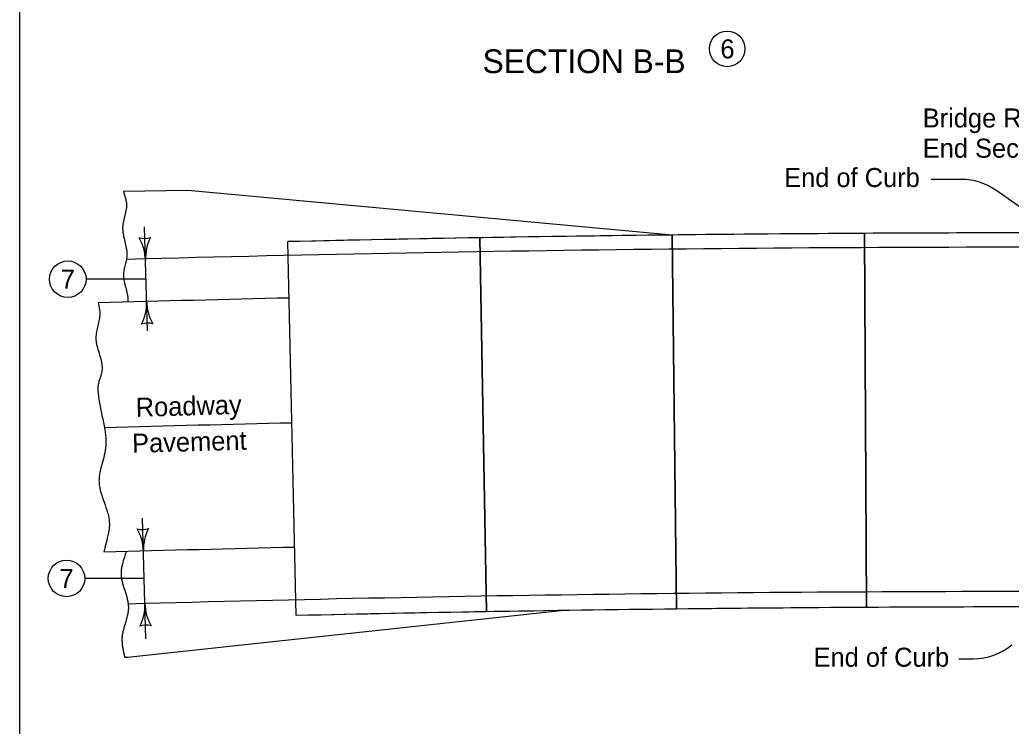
# Model space of a CAD drawing. Extents: x 10130 to 81668, y 5440 to 21644.
# Drawn here: x 17333 to 18167, y 8695 to 9290 of the extents above; entities that cross this region are included whole.
import ezdxf

# ---------------------------------------------------------------- set-up
doc = ezdxf.new("R2010")
doc.units = 0
for name, color, linetype in [('dsnStdBlockModified', 7, 'Continuous'), ('dsnStdBlockNotModified', 7, 'Continuous'), ('dsnStdBorder', 7, 'Continuous'), ('dsnstdModifiedBlock', 7, 'Continuous'), ('Level 2', 7, 'Continuous'), ('SheetBorder', 7, 'Continuous')]:
    doc.layers.add(name, color=color, linetype=linetype)

msp = doc.modelspace()

# ---------------------------------------------------------------- linework, layer by layer
at = {"layer": 'dsnStdBorder'}
for p, q in [((18125.09, 9155.37), (18099.34, 9155.37)), ((17473.82, 9146), (17419.71, 9145.17)), ((17881.47, 9108.53), (17473.82, 9146)), ((18204.97, 9110.39), (18153.81, 9146.29)), ((17439.89, 9027.95), (17437.51, 9115.34)), ((17565.19, 8788.06), (17557.96, 9102.97)), ((17719.71, 9106.21), (17725.13, 8791.27)), ((17725.13, 8791.27), (17719.71, 9106.21)), ((17881.47, 9108.53), (17885.08, 8793.56)), ((17885.08, 8793.56), (17881.47, 9108.53)), ((18043.22, 9109.92), (18045.03, 8794.94)), ((18045.03, 8794.94), (18043.22, 9109.92)), ((17408.8, 9071.33), (17388.25, 9071.33)), ((17438.28, 9071.33), (17408.8, 9071.33)), ((17438.59, 8768.47), (17435.8, 8870.2)), ((17407.72, 8819.33), (17387.16, 8819.33)), ((17437.2, 8819.33), (17407.72, 8819.33)), ((17423.12, 8753.12), (17787.68, 8792.27)), ((17420.71, 8753.12), (17423.12, 8753.12)), ((18122.68, 8751.63), (18134.95, 8751.63))]:
    msp.add_line(p, q, dxfattribs=at)
for centre in [(17372.88, 9071.33), (17371.8, 8819.33)]:
    msp.add_circle(centre, 15.36, dxfattribs=at)
for centre, radius, start, end in [((18125.09, 9105.37), 50, 54.93824, 90), ((18204.97, -19100.84), 28211.22, 90, 90.328515), ((17437.36, 9121.14), 15.52, 253.82625, 289.29295), ((17398.11, 9086.37), 40.18, 1.5596, 29.63209), ((17478.43, 9088.55), 40.18, 153.48711, 181.5596), ((18204.97, -19100.84), 28211.22, 90.985587, 91.314166), ((18204.97, -19100.84), 28211.22, 90.65704, 90.985587), ((18204.97, -19100.84), 28211.22, 90.328515, 90.65704), ((18183.57, -19080.48), 28178.72, 89.631483, 91.548101), ((18204.97, -19100.84), 28163.72, 91.314166, 91.640973), ((17399.06, 9051.38), 40.18, 333.48711, 1.5596), ((17479.39, 9053.57), 40.18, 181.5596, 209.63209), ((17440.14, 9018.8), 15.52, 73.82625, 109.29295), ((18205.97, -19096.12), 28053.72, 91.316417, 91.638711), ((17435.64, 8876), 15.52, 253.84269, 289.30939), ((17396.4, 8841.22), 40.18, 1.57604, 29.64852), ((17476.72, 8843.43), 40.18, 153.50355, 181.57604), ((18204.97, -19100.84), 27953.72, 91.314166, 91.643452), ((18190.29, -19120.43), 27928.72, 89.801138, 91.572797), ((17397.62, 8797.05), 40.18, 333.50355, 1.57604), ((17477.94, 8799.26), 40.18, 181.57604, 209.64852), ((18204.97, -19100.83), 27896.22, 90.65704, 90.985587), ((18204.97, -19100.83), 27896.22, 90.328515, 90.65704), ((18204.97, -19100.83), 27896.22, 90, 90.328515), ((18204.97, -19100.83), 27896.22, 90.985587, 91.314167), ((17438.7, 8764.48), 15.52, 73.84269, 109.30939), ((18134.95, 8801.63), 50, 270, 310.24708)]:
    msp.add_arc(centre, radius, start, end, dxfattribs=at)
for points in [[(17419.71, 9145.17), (17421.36, 9139.68), (17421.98, 9136.94), (17422.17, 9135.55), (17422.28, 9134.16), (17422.17, 9131.62), (17421.81, 9129.06), (17420.68, 9123.95), (17419.54, 9118.84), (17419.14, 9116.3), (17419.06, 9115.01), (17419.04, 9113.73), (17419.63, 9108.3), (17420.87, 9102.86), (17422.12, 9097.42), (17422.55, 9094.71), (17422.65, 9093.35), (17422.69, 9091.99), (17422.23, 9087.71), (17421.2, 9083.43), (17420.15, 9079.15), (17419.77, 9077.02), (17419.68, 9075.95), (17419.63, 9074.88), (17420.22, 9069.57), (17421.61, 9064.25), (17422.98, 9058.93), (17423.43, 9056.29), (17423.51, 9054.95), (17423.51, 9053.61), (17423.37, 9052.04)], [(17398.46, 9051.34), (17399.32, 9047.28), (17399.79, 9042.6), (17399.34, 9037.41), (17398.21, 9032.21), (17397.04, 9027.01), (17396.52, 9021.83), (17396.58, 9020.21), (17396.73, 9018.6), (17397.37, 9015.41), (17399.18, 9009.01), (17400.97, 9002.62), (17401.59, 8999.42), (17401.72, 8997.81), (17401.76, 8996.2), (17401.21, 8992.28), (17400.05, 8988.38), (17398.87, 8984.49), (17398.3, 8980.58), (17398.52, 8974.65), (17399.26, 8968.69), (17401.61, 8956.72), (17403.98, 8944.76), (17404.95, 8935.85), (17405.01, 8932.9), (17404.04, 8925.09), (17402.02, 8917.26), (17400.02, 8909.42), (17399.35, 8905.53), (17399.2, 8903.57), (17399.13, 8901.6), (17399.51, 8897.08), (17400.49, 8892.57), (17403.44, 8883.59), (17406.43, 8874.61), (17407.48, 8870.15), (17407.74, 8867.87), (17407.88, 8865.58), (17407.69, 8861.53), (17407.07, 8857.46), (17405.12, 8849.29), (17403.27, 8841.39)], [(17421.95, 8841.92), (17420.58, 8837.32), (17418.7, 8830.91), (17418.03, 8827.72), (17417.84, 8826.1), (17417.73, 8824.48), (17417.91, 8820.73), (17418.58, 8816.98), (17420.75, 8809.48), (17422.95, 8801.97), (17423.68, 8798.25), (17423.83, 8796.36), (17423.88, 8794.47), (17423.6, 8791.13), (17422.96, 8787.78), (17421.11, 8781.1), (17419.29, 8774.41), (17418.65, 8771.08), (17418.5, 8769.39), (17418.45, 8767.71), (17418.51, 8765.9), (17418.63, 8764.09), (17419.15, 8760.51), (17420.68, 8753.27), (17420.71, 8753.12)]]:
    msp.add_spline(points, degree=3, dxfattribs=at)
at = {"layer": 'dsnstdModifiedBlock'}
for p, q in [((17565.19, 8788.06), (17557.96, 9102.97)), ((17725.13, 8791.27), (17719.71, 9106.21)), ((17885.08, 8793.56), (17881.47, 9108.53)), ((18045.03, 8794.94), (18043.22, 9109.92))]:
    msp.add_line(p, q, dxfattribs=at)
for centre, radius, start, end in [((18204.97, -19100.84), 28211.22, 89.789082, 91.314166), ((18204.97, -19100.83), 27896.22, 89.946766, 91.314167)]:
    msp.add_arc(centre, radius, start, end, dxfattribs=at)
at = {"layer": 'Level 2'}
msp.add_circle((17927.78, 9265.29), 15, dxfattribs=at)
at = {"layer": 'SheetBorder'}
msp.add_lwpolyline([(17332.52, 9944.02), (20467.53, 9944.02), (20467.53, 7924.02), (17332.52, 7924.02)], close=True, dxfattribs=at)

# ---------------------------------------------------------------- texts
at = {"layer": 'dsnStdBlockModified'}
for s, p in [('End of Curb', (17975.72, 9148.95)), ('7', (17367, 9063.33)), ('7', (17365.92, 8811.33)), ('End of Curb', (18000.48, 8745))]:
    msp.add_text(s, height=16, dxfattribs=at).set_placement(p)
for s, p in [('Roadway', (17430.26, 8955.36)), ('Pavement', (17427.23, 8925.08))]:
    msp.add_text(s, height=16, rotation=1.61012, dxfattribs=at).set_placement(p)
at = {"layer": 'dsnStdBlockNotModified'}
msp.add_text('SECTION B-B', height=20, dxfattribs=at).set_placement((17721.93, 9244.85))
at = {"layer": 'dsnStdBorder'}
for s, p in [('Bridge Rail', (18092.36, 9199.08)), ('End Section (typ.)', (18092.36, 9173.63))]:
    msp.add_text(s, height=16, dxfattribs=at).set_placement(p)
at = {"layer": 'Level 2'}
msp.add_text('6', height=16, dxfattribs=at).set_placement((17922.07, 9257.29))

doc.saveas('drawing.dxf')
